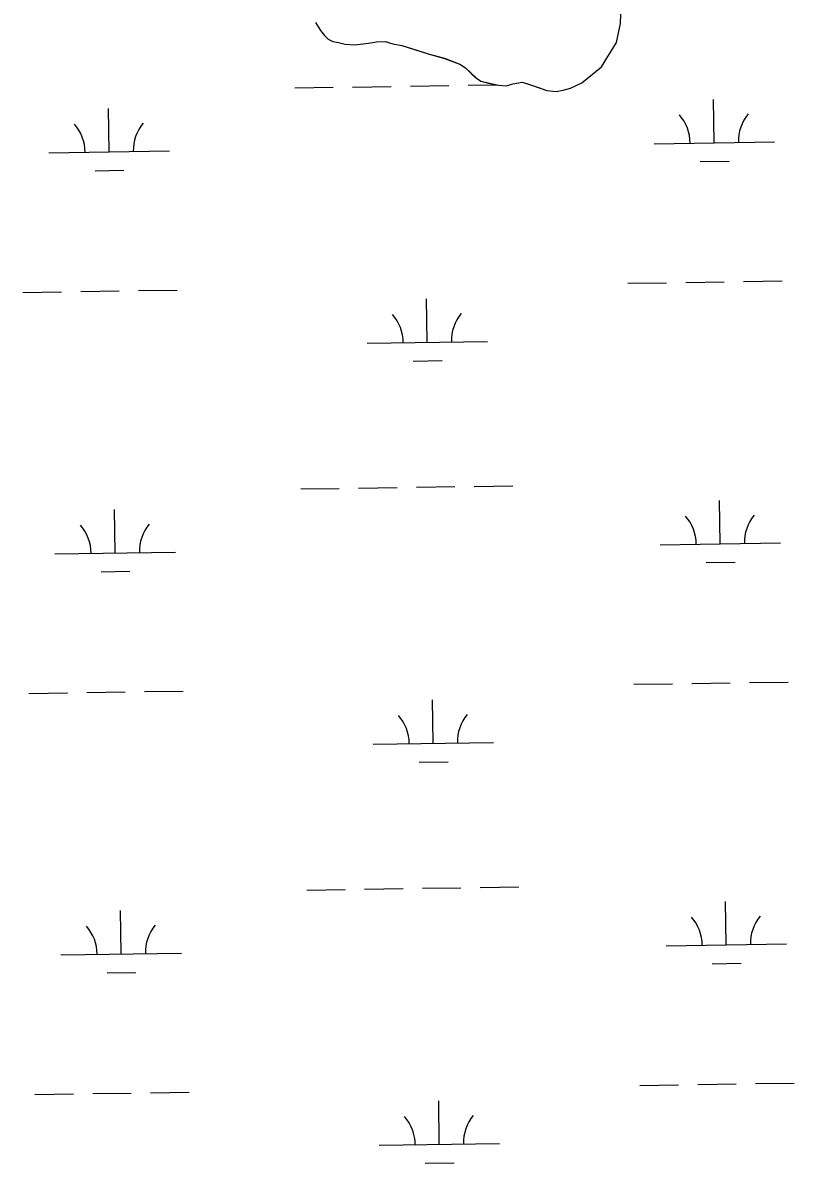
# Model space of a CAD drawing. Extents: x 3807117 to 3845308, y 337856 to 363736.
# Drawn here: x 3835268 to 3835907, y 353528 to 354474 of the extents above; entities that cross this region are included whole.
import ezdxf

# ---------------------------------------------------------------- set-up
doc = ezdxf.new("R2010")
doc.units = 0
doc.layers.add('V-TOPO-SHOR', color=7, linetype='Continuous')
doc.layers.add('V-WETL-SWMP', color=7, linetype='Continuous')

msp = doc.modelspace()

# ---------------------------------------------------------------- linework, layer by layer
at = {"layer": 'V-TOPO-SHOR'}
msp.add_lwpolyline([(3835510.28, 354474.24), (3835514.58, 354467.59), (3835517.8, 354463.5), (3835520.98, 354460.46), (3835524.67, 354458.46), (3835529.36, 354457.53), (3835535.11, 354456.1), (3835542.91, 354455.76), (3835554.31, 354457.05), (3835561.04, 354458.25), (3835568.31, 354458.41), (3835574.59, 354456.47), (3835581.9, 354455.08), (3835592.89, 354451.69), (3835603.87, 354448.3), (3835617.47, 354444.46), (3835630.05, 354439.54), (3835634.8, 354436.53), (3835640.11, 354431.46), (3835643.83, 354427.9), (3835647.52, 354425.39), (3835653.79, 354423.97), (3835662.14, 354422.08), (3835668.91, 354421.72), (3835674.06, 354423.39), (3835681.83, 354424.61), (3835689.68, 354422.19), (3835695.44, 354420.24), (3835702.25, 354417.8), (3835710.06, 354416.93), (3835715.75, 354418.1), (3835721.95, 354419.8), (3835731.2, 354424.16), (3835747.53, 354437.52), (3835760.06, 354457.55), (3835763.35, 354473.22), (3835764.04, 354488.3)], dxfattribs=at)
at = {"layer": 'V-WETL-SWMP'}
for p, q in [((3835493.13, 354419.94), (3835525.13, 354420.42)), ((3835541.12, 354420.66), (3835573.12, 354421.14)), ((3835589.12, 354421.38), (3835621.11, 354421.86)), ((3835637.11, 354422.1), (3835660.53, 354422.45)), ((3835841.17, 354374.41), (3835840.63, 354410.4)), ((3835339.31, 354366.89), (3835338.77, 354402.88)), ((3835791.17, 354373.66), (3835891.16, 354375.16)), ((3835289.32, 354366.14), (3835389.31, 354367.64)), ((3835829.4, 354358.8), (3835853.4, 354359.16)), ((3835327.55, 354351.28), (3835351.54, 354351.64)), ((3835769.5, 354257.89), (3835801.49, 354258.37)), ((3835817.49, 354258.61), (3835849.49, 354259.09)), ((3835865.48, 354259.33), (3835897.48, 354259.81)), ((3835267.64, 354250.37), (3835299.64, 354250.85)), ((3835315.64, 354251.09), (3835347.63, 354251.57)), ((3835363.63, 354251.81), (3835395.63, 354252.29)), ((3835603.15, 354208.96), (3835602.61, 354244.96)), ((3835553.15, 354208.21), (3835653.14, 354209.71)), ((3835591.38, 354193.35), (3835615.38, 354193.71)), ((3835546.11, 354088.02), (3835578.1, 354088.5)), ((3835594.1, 354088.74), (3835626.1, 354089.22)), ((3835642.1, 354089.46), (3835674.09, 354089.94)), ((3835498.11, 354087.3), (3835530.11, 354087.78)), ((3835344.3, 354034.25), (3835343.76, 354070.25)), ((3835846.15, 354041.77), (3835845.61, 354077.76)), ((3835796.16, 354041.02), (3835896.14, 354042.52)), ((3835294.3, 354033.5), (3835394.29, 354035)), ((3835834.38, 354026.16), (3835858.38, 354026.52)), ((3835332.53, 354018.64), (3835356.53, 354019)), ((3835870.47, 353926.69), (3835902.46, 353927.17)), ((3835272.63, 353917.73), (3835304.62, 353918.21)), ((3835320.62, 353918.45), (3835352.62, 353918.93)), ((3835368.62, 353919.17), (3835400.61, 353919.65)), ((3835774.48, 353925.25), (3835806.48, 353925.73)), ((3835822.47, 353925.97), (3835854.47, 353926.45)), ((3835608.13, 353876.32), (3835607.59, 353912.32)), ((3835558.13, 353875.57), (3835658.12, 353877.07)), ((3835596.36, 353860.71), (3835620.36, 353861.07)), ((3835647.08, 353756.82), (3835679.08, 353757.3)), ((3835503.1, 353754.66), (3835535.09, 353755.14)), ((3835551.09, 353755.38), (3835583.09, 353755.86)), ((3835599.09, 353756.1), (3835631.08, 353756.58)), ((3835851.13, 353709.13), (3835850.59, 353745.13)), ((3835349.28, 353701.61), (3835348.74, 353737.61)), ((3835801.14, 353708.38), (3835901.13, 353709.88)), ((3835299.29, 353700.86), (3835399.28, 353702.36)), ((3835839.37, 353693.52), (3835863.36, 353693.88)), ((3835337.51, 353686), (3835361.51, 353686.36)), ((3835373.6, 353586.53), (3835405.6, 353587.01)), ((3835779.46, 353592.61), (3835811.46, 353593.09)), ((3835827.46, 353593.33), (3835859.45, 353593.81)), ((3835875.45, 353594.05), (3835907.45, 353594.53)), ((3835277.61, 353585.09), (3835309.61, 353585.57)), ((3835325.61, 353585.81), (3835357.6, 353586.29)), ((3835613.11, 353543.68), (3835612.57, 353579.68)), ((3835563.12, 353542.94), (3835663.11, 353544.43)), ((3835601.35, 353528.08), (3835625.34, 353528.44))]:
    msp.add_line(p, q, dxfattribs=at)
msp.add_lwpolyline([(3835510.28, 354474.24), (3835514.58, 354467.59), (3835517.79, 354463.5), (3835520.98, 354460.46), (3835524.66, 354458.46), (3835529.36, 354457.53), (3835535.11, 354456.1), (3835542.91, 354455.76), (3835554.31, 354457.05), (3835561.04, 354458.24), (3835568.31, 354458.41), (3835574.59, 354456.47), (3835581.9, 354455.08), (3835603.87, 354448.3), (3835617.47, 354444.45), (3835630.05, 354439.54), (3835634.8, 354436.53), (3835643.83, 354427.9), (3835647.52, 354425.39), (3835662.14, 354422.08), (3835668.91, 354421.72), (3835674.06, 354423.39), (3835681.83, 354424.61), (3835689.68, 354422.19), (3835702.25, 354417.79), (3835710.06, 354416.93), (3835715.75, 354418.1), (3835721.95, 354419.8), (3835731.2, 354424.17), (3835747.53, 354437.53), (3835760.06, 354457.55), (3835763.35, 354473.22), (3835764.04, 354488.3)], dxfattribs=at)
for centre, start, end in [((3835394.54, 354368.19), 140.08653, 181.63019), ((3835785.92, 354374.05), 0.08653, 41.63019), ((3835896.4, 354375.71), 140.08653, 181.63019), ((3835284.07, 354366.53), 0.08653, 41.63019), ((3835547.9, 354208.61), 0.08653, 41.63019), ((3835658.38, 354210.26), 140.08653, 181.63019), ((3835790.91, 354041.42), 0.08653, 41.63019), ((3835901.38, 354043.07), 140.08653, 181.63019), ((3835289.05, 354033.9), 0.08653, 41.63019), ((3835399.53, 354035.55), 140.08653, 181.63019), ((3835552.89, 353875.97), 0.08653, 41.63019), ((3835663.36, 353877.62), 140.08653, 181.63019), ((3835795.89, 353708.78), 0.08653, 41.63019), ((3835906.36, 353710.43), 140.08653, 181.63019), ((3835294.04, 353701.26), 0.08653, 41.63019), ((3835404.51, 353702.91), 140.08653, 181.63019), ((3835557.87, 353543.33), 0.08653, 41.63019), ((3835668.34, 353544.99), 140.08653, 181.63019)]:
    msp.add_arc(centre, 35.25, start, end, dxfattribs=at)

doc.saveas('drawing.dxf')
